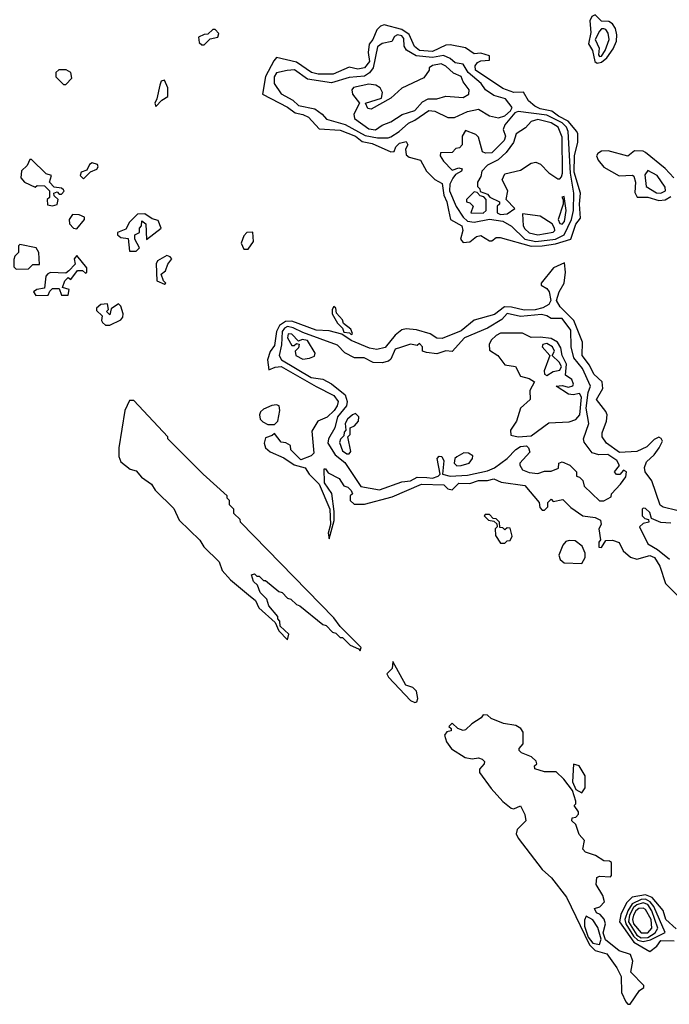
# Model space of a CAD drawing. Extents: x 2889633 to 3052318, y 540750 to 918690.
# Tile 433 of 656: x 2984505 to 2987463, y 790139 to 794625. Entities that reach past the tile are written whole.
import ezdxf

# ---------------------------------------------------------------- set-up
doc = ezdxf.new("R2010")
doc.units = 0

msp = doc.modelspace()

# ---------------------------------------------------------------- linework, layer by layer
at = {"layer": '0CON02XD'}
for points in [[(2987135, 794427.5), (2987155, 794430.8), (2987178.5, 794451.5), (2987207.1, 794492.9), (2987222.7, 794527.3), (2987223.9, 794556.1), (2987218, 794585), (2987205, 794606.2), (2987187.5, 794617.5), (2987155, 794618), (2987125, 794647.5), (2987110.5, 794639.5), (2987100.7, 794619.3), (2987106.1, 794566.1), (2987096, 794515), (2987113.8, 794485), (2987124.4, 794434.4), (2987135, 794427.5)], [(2985345, 794510), (2985371.7, 794538.3), (2985407.5, 794545), (2985411.7, 794561.7), (2985395, 794580), (2985385, 794580), (2985361.7, 794558.3), (2985345, 794557.5), (2985320, 794545), (2985321.7, 794521.7), (2985335, 794510), (2985345, 794510)], [(2986835, 793592.5), (2986885, 793594.2), (2986945, 793603.3), (2987014.4, 793625.6), (2987037.3, 793692.7), (2987059.3, 793720.7), (2987054.3, 793785), (2987058.6, 793835), (2987029.8, 793929.8), (2987031.4, 794005), (2987047, 794067), (2987047.5, 794105), (2987042.5, 794115), (2987002.4, 794162.4), (2986958, 794185), (2986928.6, 794208.6), (2986875, 794219.2), (2986851.2, 794231.2), (2986822.5, 794255), (2986800, 794295), (2986755, 794293.3), (2986705, 794312), (2986581.2, 794395), (2986578.8, 794415), (2986590.5, 794429.5), (2986605, 794437.5), (2986645, 794440), (2986645, 794460), (2986605, 794472.5), (2986575, 794468.8), (2986535, 794497.5), (2986465, 794510), (2986445, 794508.8), (2986385, 794480), (2986325, 794484.4), (2986303, 794503), (2986278.1, 794558.1), (2986245, 794580.8), (2986165, 794601.2), (2986147.5, 794595), (2986130.7, 794579.3), (2986112.5, 794535), (2986096.1, 794513.9), (2986091.2, 794475), (2986097.5, 794435), (2986075, 794406.2), (2986045, 794399.2), (2986005, 794408), (2985932.7, 794377.3), (2985865, 794377.1), (2985833.3, 794385), (2985765, 794430.8), (2985675, 794452.5), (2985661.7, 794438.3), (2985624.1, 794365.9), (2985610, 794285), (2985725, 794225.8), (2985760, 794200), (2985795, 794193.3), (2985820.7, 794180.7), (2985868.3, 794128.3), (2985965, 794122), (2986035, 794094), (2986065, 794070), (2986110.5, 794060.5), (2986195, 794022.5), (2986210, 794025), (2986217.5, 794045), (2986235, 794062.5), (2986265, 794070), (2986272.5, 794055), (2986262.5, 794035), (2986265, 794010), (2986278.3, 793998.3), (2986330, 793985), (2986357.5, 793935), (2986395, 793897.5), (2986428.3, 793878.3), (2986435.8, 793825.8), (2986450.8, 793795), (2986457.7, 793757.7), (2986467.5, 793715), (2986518.8, 793685), (2986523.3, 793665), (2986512.5, 793625), (2986525, 793610), (2986555, 793612.5), (2986585, 793637.5), (2986605, 793641.2), (2986645, 793617.5), (2986655, 793617.5), (2986675, 793633.3), (2986693, 793633), (2986835, 793592.5)], [(2987145, 794456.7), (2987155, 794458.8), (2987172, 794485), (2987189.2, 794535), (2987184.2, 794564.2), (2987175, 794580), (2987165, 794583.3), (2987155, 794583.3), (2987145, 794573.3), (2987125.8, 794535), (2987144.2, 794495), (2987140.8, 794465), (2987145, 794456.7)], [(2986183.6, 794086.4), (2986195, 794091.2), (2986232.5, 794115), (2986275, 794153.3), (2986305, 794166.7), (2986368.3, 794211.7), (2986395, 794207.5), (2986455, 794180), (2986485, 794180), (2986545, 794206.7), (2986595, 794216.7), (2986645, 794187.5), (2986685, 794177.5), (2986715, 794187.5), (2986740, 794210), (2986747.5, 794225), (2986716.7, 794265), (2986665, 794280), (2986626.1, 794306.1), (2986606.7, 794335), (2986548, 794385), (2986525, 794422.5), (2986488.3, 794428.3), (2986465, 794448.8), (2986435, 794462), (2986385, 794452.9), (2986310.9, 794460.9), (2986265.8, 794485.8), (2986256.2, 794505), (2986255, 794540), (2986245, 794552), (2986225, 794555.8), (2986212, 794548), (2986200, 794525), (2986155, 794516.2), (2986135, 794501.2), (2986114.5, 794405.5), (2986097.6, 794382.4), (2986075, 794367.5), (2986005, 794362), (2985925, 794336.7), (2985815, 794353.3), (2985755.9, 794395.9), (2985723.6, 794393.6), (2985675, 794383.3), (2985664, 794365), (2985664.2, 794334.2), (2985695, 794286.7), (2985748.3, 794258.3), (2985774.3, 794234.3), (2985848.6, 794218.6), (2985882.5, 794195), (2985902.3, 794172.3), (2985986.8, 794146.8), (2986077.8, 794097.8), (2986135, 794087.1), (2986183.6, 794086.4)], [(2984715, 794330), (2984741.7, 794358.3), (2984737.5, 794385), (2984716.4, 794396.4), (2984683, 794397), (2984670, 794385), (2984670, 794365), (2984705, 794330), (2984715, 794330)], [(2986125, 794123.8), (2986155, 794143.8), (2986195, 794159.2), (2986246.4, 794193.6), (2986305, 794211.2), (2986340, 794250), (2986365, 794263.8), (2986405, 794263.8), (2986445, 794276.7), (2986525, 794270), (2986550, 794285), (2986552.5, 794305), (2986525, 794342.5), (2986515, 794366.7), (2986481.2, 794381.2), (2986445, 794413.8), (2986425, 794423.3), (2986385, 794416.7), (2986370, 794405), (2986370, 794395), (2986345, 794360), (2986245, 794312.5), (2986195, 794267.5), (2986105, 794216.7), (2986090.7, 794220.7), (2986080, 794245), (2986153, 794267), (2986157, 794293), (2986146.7, 794315), (2986126.4, 794326.4), (2986095, 794331.2), (2986025, 794316.7), (2986017.5, 794305), (2986020, 794285), (2986052.5, 794245), (2986026.7, 794195), (2986030, 794175), (2986095, 794127.5), (2986125, 794123.8)], [(2985125, 794230), (2985151.7, 794258.3), (2985180, 794275), (2985180, 794315), (2985165, 794350), (2985150, 794345), (2985143, 794327), (2985130, 794265), (2985120, 794245), (2985125, 794230)], [(2986855, 793614.5), (2986945, 793625.7), (2986985, 793644), (2987017.5, 793715), (2987027.1, 793755), (2987029.2, 793835), (2987013.5, 793925), (2987002.9, 794115), (2986995.6, 794135), (2986975.8, 794155), (2986905, 794190), (2986775, 794206.2), (2986760, 794200), (2986713.8, 794146.2), (2986706.7, 794125), (2986718, 794095), (2986711.2, 794075), (2986655, 794018.8), (2986626.4, 794016.4), (2986613.3, 794023.3), (2986595, 794090), (2986581.7, 794101.7), (2986535, 794120), (2986520, 794095), (2986520, 794055), (2986508.3, 794041.7), (2986491.7, 794038.3), (2986475, 794020), (2986421.7, 794018.3), (2986420, 794005), (2986435, 793980), (2986475, 793940), (2986505, 793950), (2986520, 793945), (2986517.5, 793935), (2986490, 793920), (2986477.5, 793902.5), (2986464.4, 793875.6), (2986462.9, 793845), (2986493.2, 793773.2), (2986524.6, 793724.6), (2986545, 793707.5), (2986575, 793702), (2986645, 793715.6), (2986705, 793706.7), (2986745, 793684.2), (2986805, 793625.7), (2986855, 793614.5)], [(2986695, 793737.5), (2986725, 793740), (2986760, 793765), (2986720, 793805), (2986728.2, 793845), (2986702, 793895), (2986715, 793923.3), (2986785, 793940), (2986835, 793971.2), (2986855, 793976.2), (2986876.4, 793966.4), (2986915, 793927.5), (2986955, 793900), (2986965, 793900), (2986971.7, 793908.3), (2986977.5, 793925), (2986975, 794090), (2986956.7, 794135), (2986925, 794155.8), (2986865, 794170), (2986835, 794161.2), (2986808, 794132), (2986766.7, 794105), (2986753.3, 794065), (2986719.7, 794020.3), (2986684.1, 793985.9), (2986635, 793962.5), (2986610, 793935), (2986605, 793910), (2986590, 793885), (2986590, 793865), (2986600, 793855), (2986601.7, 793841.7), (2986635, 793830), (2986646.4, 793816.4), (2986690, 793795), (2986690, 793785), (2986680, 793775), (2986680, 793745), (2986695, 793737.5)], [(2987483.9, 793903.9), (2987445, 793946.7), (2987355, 794020), (2987345, 794026.7), (2987305, 794027.5), (2987275, 794002.5), (2987185, 794028), (2987153.9, 794026.1), (2987137.5, 794015), (2987132.5, 794005), (2987138.8, 793985), (2987165, 793953.8), (2987235, 793913.8), (2987295, 793916.7), (2987301.7, 793911.7), (2987310, 793885), (2987307, 793837), (2987317, 793817), (2987365, 793816), (2987415, 793800.8)], [(2984655, 793777.5), (2984675, 793782.5), (2984680, 793805), (2984661.7, 793821.7), (2984660, 793835), (2984675, 793840), (2984685, 793830), (2984695, 793830), (2984707, 793843), (2984705, 793850), (2984695, 793857.5), (2984661.7, 793861.7), (2984640, 793885), (2984650, 793915), (2984625, 793922.5), (2984558.3, 793988.3), (2984551.7, 793988.3), (2984539.3, 793960.7), (2984513, 793937), (2984510, 793905), (2984527.5, 793885), (2984575, 793862.5), (2984585, 793870), (2984618.3, 793868.3), (2984640, 793845), (2984640, 793815), (2984630, 793805), (2984631.7, 793781.7), (2984655, 793777.5)], [(2984795, 793900), (2984827.5, 793932.5), (2984856.4, 793943.6), (2984862.5, 793955), (2984860, 793965), (2984835, 793972.5), (2984822.5, 793965), (2984810, 793940), (2984785, 793930), (2984780, 793915), (2984795, 793900)], [(2987425, 793834), (2987446.7, 793845), (2987445, 793862.5), (2987407.5, 793915), (2987365, 793937.5), (2987352.3, 793917.7), (2987357.5, 793865), (2987405, 793836.2), (2987425, 793834)], [(2986615, 793743.3), (2986630, 793755), (2986630, 793805), (2986618.3, 793818.3), (2986601.7, 793821.7), (2986588.3, 793838.3), (2986575, 793840), (2986540, 793805), (2986540, 793795), (2986555, 793790), (2986570, 793775), (2986560, 793745), (2986615, 793743.3)], [(2986975, 793693.8), (2986985.9, 793705.9), (2986993.8, 793755), (2986985, 793820), (2986973.6, 793816.4), (2986980, 793805), (2986980, 793785), (2986957.5, 793715), (2986965, 793696.2), (2986975, 793693.8)], [(2987415, 793800.8), (2987445, 793804.2), (2987470.9, 793819.1)], [(2984765, 793672.5), (2984800, 793715), (2984800, 793725), (2984776.4, 793736.4), (2984745, 793736.7), (2984730, 793715), (2984732.5, 793695), (2984750, 793675), (2984765, 793672.5)], [(2985035, 793570), (2985050, 793585), (2985030, 793625), (2985030, 793645), (2985050, 793655), (2985050, 793675), (2985060, 793685), (2985061.7, 793708.3), (2985080, 793695), (2985083, 793623), (2985150, 793675), (2985135, 793710), (2985108.3, 793718.3), (2985075, 793740), (2985041.7, 793738.3), (2985005, 793702.5), (2984988.8, 793671.2), (2984950, 793655), (2984950, 793645), (2984965, 793633.3), (2984998.3, 793628.3), (2985005, 793570), (2985035, 793570)], [(2986865, 793644), (2986935, 793656.2), (2986942, 793665), (2986940.8, 793675), (2986930, 793695), (2986875, 793730), (2986795, 793740), (2986797.5, 793685), (2986805, 793672.5), (2986825, 793653.3), (2986865, 793644)], [(2985545, 793580), (2985570, 793615), (2985567, 793657), (2985540, 793655), (2985525, 793640), (2985513, 793607), (2985525, 793580), (2985545, 793580)], [(2984488.3, 793488.3), (2984545, 793490), (2984565, 793510), (2984595, 793510), (2984592.5, 793565), (2984580, 793585), (2984505, 793600), (2984500, 793595), (2984500, 793565), (2984483, 793547), (2984478.3, 793531.7), (2984478.3, 793498.3), (2984488.3, 793488.3)], [(2984578.3, 793368.3), (2984635, 793370), (2984641.7, 793388.3), (2984655, 793400), (2984685, 793400), (2984695, 793370), (2984725, 793370), (2984730, 793395), (2984700, 793405), (2984710, 793435), (2984725, 793450), (2984738.3, 793441.7), (2984768.3, 793481.7), (2984791.7, 793481.7), (2984805, 793470), (2984810, 793475), (2984810, 793495), (2984765, 793550), (2984752.5, 793535), (2984758.3, 793511.7), (2984729.3, 793480.7), (2984715, 793470), (2984645, 793472.5), (2984633, 793467), (2984623.6, 793456.4), (2984618.3, 793401.7), (2984583.6, 793396.4), (2984567.5, 793385), (2984578.3, 793368.3)], [(2985165, 793420), (2985170, 793425), (2985160, 793435), (2985150, 793465), (2985168.8, 793481.2), (2985179.3, 793510.7), (2985197.5, 793535), (2985190, 793545), (2985175, 793550), (2985133.3, 793526.7), (2985127, 793513), (2985130, 793435), (2985165, 793420)], [(2987498.3, 792388.3), (2987435, 792404), (2987422.3, 792412.3), (2987383.9, 792523.9), (2987353.3, 792565), (2987350, 792585), (2987358.8, 792611.2), (2987395, 792642.5), (2987416.7, 792675), (2987432.5, 792705), (2987426.4, 792716.4), (2987415, 792722.5), (2987395, 792712.5), (2987360.5, 792679.5), (2987315, 792657.5), (2987236.4, 792653.6), (2987177.5, 792695), (2987157.5, 792725), (2987157, 792743), (2987177.5, 792795), (2987180, 792825), (2987175, 792840), (2987132.5, 792895), (2987160, 792945), (2987157.5, 792975), (2987119.5, 793009.5), (2987100.5, 793050.5), (2987066.2, 793095), (2987068.8, 793155), (2987029.2, 793255), (2986967, 793317), (2986950, 793345), (2986962, 793385), (2986983.8, 793425), (2986991.2, 793475), (2986986.7, 793516.7), (2986936.7, 793495), (2986880, 793425), (2986880, 793415), (2986905, 793400), (2986916.2, 793385), (2986923.3, 793345), (2986915, 793327.5), (2986887.6, 793312.4), (2986853.2, 793303.2), (2986801.7, 793301.7), (2986745, 793315.7), (2986713, 793317), (2986667.9, 793282.1), (2986575, 793256), (2986515, 793206.7), (2986428.3, 793171.7), (2986405, 793173.3), (2986375, 793194), (2986311.7, 793211.7), (2986265, 793216), (2986245, 793211.2), (2986215, 793187.5), (2986168.8, 793131.2), (2986131.7, 793121.7), (2986098.3, 793128.3), (2986015, 793163.3), (2985972.5, 793192.5), (2985915, 793206.7), (2985855, 793210), (2985745, 793251.2), (2985715, 793250), (2985687.8, 793232.2), (2985673.8, 793205), (2985665, 793140), (2985646.4, 793113.6), (2985633.3, 793075), (2985640, 793030), (2985668.3, 793041.7), (2985695, 793044.3), (2985855, 792954.3), (2985935, 792912.5), (2985955.7, 792885), (2985950.8, 792865), (2985936.4, 792843.6), (2985905.7, 792814.3), (2985862.5, 792795), (2985835, 792750), (2985845, 792650), (2985831.7, 792638.3), (2985785, 792620), (2985740, 792665), (2985737.5, 792685), (2985717, 792697), (2985695, 792700), (2985665, 792740), (2985655, 792730), (2985625, 792720), (2985618.8, 792695), (2985623.8, 792675), (2985645, 792656), (2985708, 792628), (2985755, 792596.7), (2985805, 792582.5), (2985823.3, 792555), (2985869.2, 792509.2), (2985917.5, 792395), (2985920, 792325), (2985910, 792285), (2985915, 792260), (2985936.4, 792343.6), (2985936.4, 792383.6), (2985926.4, 792466.4), (2985892.5, 792515), (2985891.7, 792578.3), (2985898.3, 792578.3), (2985910, 792560), (2985960, 792535), (2985980.7, 792500.7), (2986000, 792495), (2986015, 792480), (2986020, 792465), (2986010, 792455), (2986010, 792435), (2986028.3, 792418.3), (2986075, 792417.5), (2986201.7, 792451.7), (2986335, 792509.2), (2986436.1, 792506.1), (2986455, 792487.5), (2986475, 792482.5), (2986505, 792512.5), (2986555, 792511.2), (2986595, 792525.8), (2986635, 792525.8), (2986665, 792533.3), (2986697.8, 792517.8), (2986805, 792502.5), (2986870, 792425), (2986873, 792403), (2986885, 792390), (2986895, 792390), (2986910, 792405), (2986910, 792425), (2986925, 792440), (2986935, 792430), (2986978.3, 792438.3), (2987015, 792402.5), (2987070, 792365), (2987125, 792357.5), (2987150, 792345), (2987152.5, 792325), (2987142.5, 792305), (2987150, 792255), (2987142.5, 792245), (2987141.7, 792221.7), (2987155, 792220), (2987175, 792252.5), (2987205, 792253.8), (2987235, 792242.5), (2987252.5, 792205), (2987286.4, 792176.4), (2987315, 792166.7), (2987375, 792183.8), (2987396.2, 792175), (2987420, 792135), (2987446.4, 792056.4), (2987526.7, 791975)], [(2984915, 793233.8), (2984965, 793257.5), (2984975, 793270), (2984976.7, 793285), (2984965, 793320), (2984955, 793330), (2984921.7, 793308.3), (2984915, 793280), (2984900, 793295), (2984910, 793305), (2984905, 793330), (2984875, 793327.5), (2984855, 793310), (2984855, 793300), (2984880, 793275), (2984877.5, 793255), (2984882.5, 793245), (2984895, 793233.8), (2984915, 793233.8)], [(2986015, 793190), (2986020, 793195), (2986012.5, 793215), (2985980, 793240), (2985975, 793257.5), (2985948.3, 793288.3), (2985945, 793310), (2985935, 793317.5), (2985927.5, 793305), (2985927.5, 793285), (2985951.7, 793241.7), (2985975, 793220), (2985981.7, 793201.7), (2986007.5, 793197.5), (2986015, 793190)], [(2987165, 792432.5), (2987198.3, 792451.7), (2987200, 792465), (2987241.7, 792508.3), (2987265, 792542.5), (2987268.8, 792565), (2987255, 792572.5), (2987237.5, 792552.5), (2987222.7, 792552.7), (2987213.8, 792565), (2987236.7, 792593.3), (2987225, 792616.2), (2987184.1, 792644.1), (2987142.3, 792642.3), (2987111.7, 792651.7), (2987075, 792700), (2987073.3, 792715), (2987096.2, 792785), (2987084.5, 792855.5), (2987093.4, 792926.6), (2987104, 792955), (2987068, 793035), (2987028.8, 793085), (2987016.7, 793135), (2987015, 793210), (2986975, 793263.3), (2986925, 793263.3), (2986905, 793276.2), (2986881.7, 793281.7), (2986785, 793272), (2986725, 793286.2), (2986700.5, 793259.5), (2986635, 793220), (2986530, 793175), (2986475, 793112.5), (2986445, 793116.7), (2986405, 793102.5), (2986358.3, 793108.3), (2986340, 793115), (2986340, 793135), (2986325, 793150), (2986315, 793140), (2986285, 793146.7), (2986238.8, 793131.2), (2986215, 793123.3), (2986195, 793077.5), (2986185, 793068.8), (2986155, 793062), (2986115, 793063.8), (2986074, 793084), (2986030, 793085), (2985985, 793106.7), (2985951.7, 793141.7), (2985795, 793199.4), (2985751.1, 793221.1), (2985725, 793226.5), (2985710.4, 793219.6), (2985700, 793205), (2985697, 793143), (2985686, 793095), (2985696.7, 793075), (2985832.5, 792995), (2985885, 792986.7), (2985925, 792966.2), (2985986.7, 792915), (2985996.1, 792886.1), (2985993.8, 792865), (2985952, 792815), (2985940, 792765), (2985911.2, 792715), (2985908.8, 792695), (2985942.3, 792642.3), (2985985, 792606.7), (2986058.3, 792498.3), (2986143, 792483), (2986245, 792518.8), (2986285, 792524.3), (2986315, 792540), (2986359.2, 792539.2), (2986385, 792536.2), (2986410, 792545), (2986420, 792555), (2986406.7, 792625), (2986415, 792636.7), (2986427.5, 792635), (2986436.2, 792615), (2986430, 792555), (2986465.9, 792545.9), (2986545, 792550), (2986635, 792570), (2986667.1, 792582.9), (2986725, 792626.2), (2986765, 792666.7), (2986785, 792680), (2986813, 792683), (2986822.5, 792675), (2986827.5, 792655), (2986783.3, 792605), (2986782.5, 792595), (2986795, 792573.3), (2986825, 792561.2), (2986865, 792557.5), (2986895, 792567.5), (2986925, 792567.5), (2986958.3, 792581.7), (2986960, 792605), (2986975, 792610), (2987010, 792595), (2987040, 792565), (2987040, 792545), (2987055, 792540), (2987070, 792525), (2987075, 792500), (2987145, 792432.5), (2987165, 792432.5)], [(2985795, 793078.8), (2985825, 793082.5), (2985848.3, 793091.7), (2985850, 793105), (2985815, 793163.3), (2985792, 793168), (2985775, 793160), (2985745, 793192.5), (2985727, 793193), (2985724, 793175), (2985745, 793140), (2985755, 793140), (2985765, 793150), (2985777, 793147), (2985775, 793130), (2985760, 793115), (2985762.5, 793095), (2985795, 793078.8)], [(2986775, 792723.8), (2986835, 792728.8), (2986915, 792788.8), (2987007.3, 792792.7), (2987037, 792803), (2987056, 792825), (2987063.3, 792905), (2987055, 792922.5), (2987025, 792916), (2987005, 792918.8), (2986947.5, 792955), (2986975, 792957.5), (2987005, 792950), (2987023.3, 792956.7), (2987026.7, 792965), (2987020, 792985), (2986991.2, 793005), (2986995.6, 793055.6), (2986976, 793095), (2986969.7, 793129.7), (2986954, 793155), (2986925, 793171.9), (2986875, 793179.2), (2986835, 793177.5), (2986795, 793196.7), (2986695, 793196.2), (2986675, 793186.7), (2986652.5, 793165), (2986642.5, 793145), (2986645, 793120), (2986682.5, 793095), (2986715, 793052.5), (2986762.5, 793045), (2986785, 793001.2), (2986825, 792990), (2986848.8, 792975), (2986828.6, 792935), (2986830, 792895), (2986785.6, 792854.4), (2986767.5, 792795), (2986740, 792755), (2986741.7, 792731.7), (2986775, 792723.8)], [(2986905, 793003.8), (2986935, 793022), (2986965, 793028), (2986972.5, 793045), (2986962, 793065), (2986930, 793095), (2986940, 793115), (2986931.2, 793135), (2986905, 793149.2), (2986887.5, 793145), (2986883.8, 793135), (2986920, 793095), (2986893.3, 793025), (2986895, 793010), (2986905, 793003.8)], [(2986055, 791750), (2986060, 791765), (2985965, 791860), (2985935, 791900), (2985510, 792335), (2985508.3, 792348.3), (2985480, 792375), (2985480, 792395), (2985460, 792415), (2985460, 792435), (2985450, 792445), (2985450, 792455), (2985340, 792555), (2985180, 792715), (2985180, 792725), (2985025, 792890), (2985005, 792890), (2984983.8, 792845), (2984956.2, 792675), (2984956.7, 792635), (2984965, 792610), (2985007.5, 792577.5), (2985035, 792568.8), (2985060, 792540), (2985105, 792508.8), (2985121.8, 792481.8), (2985207.5, 792397.5), (2985231.2, 792345), (2985325, 792253.3), (2985343.3, 792223.3), (2985413.8, 792155), (2985427.5, 792115), (2985465, 792073.3), (2985547.5, 792005), (2985578.8, 791978.8), (2985593.3, 791945), (2985668.3, 791878.3), (2985685, 791840), (2985725, 791800), (2985730, 791825), (2985691.7, 791861.7), (2985690, 791885), (2985680, 791895), (2985680, 791905), (2985640, 791955), (2985630, 791985), (2985600, 792015), (2985588.3, 792048.3), (2985570, 792065), (2985560, 792095), (2985575, 792100), (2985585, 792090), (2985595, 792090), (2985615, 792070), (2985625, 792070), (2985685, 792020), (2985700, 792015), (2985725, 791990), (2985740, 791985), (2985765, 791960), (2985780, 791955), (2985885, 791870), (2985900, 791865), (2985930, 791835), (2985945, 791830), (2985965, 791810), (2985975, 791810), (2986010, 791775), (2986048.3, 791758.3), (2986055, 791750)], [(2985665, 792780), (2985680, 792795), (2985690, 792845), (2985686.7, 792865), (2985675, 792870), (2985653, 792867), (2985615, 792850), (2985601.7, 792838.3), (2985597.5, 792825), (2985600, 792805), (2985613, 792793), (2985635, 792780), (2985665, 792780)], [(2985995, 792646.7), (2986005, 792647.5), (2986012.5, 792657.5), (2986000, 792725), (2986010, 792735), (2986010, 792765), (2986030, 792775), (2986047.5, 792795), (2986050, 792815), (2986035, 792830), (2986020, 792825), (2985997.5, 792805), (2985987.5, 792785), (2985990, 792755), (2985982.5, 792745), (2985981.7, 792728.3), (2985966.4, 792713.6), (2985961.7, 792698.3), (2985975, 792661.2), (2985995, 792646.7)], [(2986495, 792592.5), (2986515, 792593.3), (2986552.5, 792605), (2986567.5, 792625), (2986568.3, 792638.3), (2986549.2, 792649.2), (2986528.3, 792651.7), (2986495, 792633.3), (2986486.7, 792625), (2986484.1, 792604.1), (2986495, 792592.5)], [(2986715, 792240), (2986725, 792250), (2986738.3, 792251.7), (2986747.5, 792272.5), (2986738.3, 792308.3), (2986725, 792310), (2986715, 792300), (2986705, 792310), (2986691.7, 792311.7), (2986690, 792335), (2986675, 792350), (2986661.7, 792351.7), (2986645, 792370), (2986625, 792370), (2986620, 792365), (2986640, 792345), (2986665, 792340), (2986678.3, 792328.3), (2986680, 792315), (2986670, 792305), (2986672.5, 792275), (2986695, 792240), (2986715, 792240)], [(2987470.7, 792330.7), (2987425, 792333.3), (2987381.7, 792351.7), (2987375, 792380), (2987355, 792397.5), (2987345, 792400), (2987340, 792395), (2987340, 792365), (2987351.7, 792351.7), (2987368.3, 792348.3), (2987370, 792335), (2987345, 792330), (2987327.5, 792315), (2987365, 792236.7), (2987410.3, 792210.3), (2987465, 792167.5)], [(2987065, 792147.5), (2987080, 792175), (2987080, 792195), (2987066.1, 792226.1), (2987035, 792250), (2987007.7, 792252.3), (2986992.7, 792247.3), (2986978.8, 792231.2), (2986960, 792185), (2986966.7, 792165), (2986985, 792150), (2987065, 792147.5)], [(2986305, 791513.3), (2986313, 791517), (2986318.3, 791531.7), (2986312.5, 791565), (2986295, 791582.5), (2986263.6, 791593.6), (2986205, 791700), (2986201.7, 791668.3), (2986177.5, 791645), (2986185, 791630), (2986285, 791523.3), (2986305, 791513.3)], [(2987285, 790138.8), (2987328.3, 790201.7), (2987347.5, 790215), (2987347.5, 790225), (2987287.5, 790285), (2987296.7, 790335), (2987286.4, 790366.4), (2987235, 790382.5), (2987172.9, 790432.9), (2987161.5, 790465), (2987172.5, 790505), (2987167, 790527), (2987148.3, 790548.3), (2987132.5, 790555), (2987122.5, 790575), (2987147, 790583), (2987167.5, 790605), (2987160, 790635), (2987130, 790685), (2987133, 790717), (2987145, 790722.5), (2987195, 790720), (2987200, 790725), (2987200, 790785), (2987191.7, 790791.7), (2987165, 790792.5), (2987127, 790817), (2987081.7, 790831.7), (2987070, 790845), (2987077.5, 790885), (2987053, 790913), (2987038.3, 790958.3), (2987020, 790975), (2987021.7, 790988.3), (2987038.3, 790991.7), (2987050, 791005), (2987050, 791015), (2987030, 791045), (2987037.5, 791052.5), (2987037.5, 791065), (2987022.5, 791112.5), (2986982.5, 791165), (2986948.3, 791198.3), (2986895, 791197.5), (2986851.7, 791211.7), (2986850, 791225), (2986860, 791235), (2986856.4, 791246.4), (2986836.1, 791266.1), (2986790, 791285), (2986780, 791295), (2986780, 791305), (2986797.5, 791325), (2986798.3, 791378.3), (2986787.5, 791395), (2986765, 791408.8), (2986707.7, 791417.7), (2986651.7, 791441.7), (2986635, 791456.7), (2986615, 791457.5), (2986606.4, 791443.6), (2986563.9, 791416.1), (2986535, 791388.8), (2986525, 791386.2), (2986500, 791395), (2986475, 791420), (2986460, 791405), (2986470, 791395), (2986470, 791385), (2986450, 791380), (2986440, 791365), (2986448, 791335), (2986472.1, 791302.1), (2986534, 791264), (2986565, 791257.5), (2986595, 791261.4), (2986611.2, 791255), (2986621.2, 791245), (2986620, 791235), (2986599.3, 791210.7), (2986598.8, 791195), (2986652.7, 791122.7), (2986705, 791062.5), (2986743, 791033), (2986755, 791030), (2986785, 791042.5), (2986805, 791003.3), (2986810.5, 790975), (2986770, 790935), (2986766.2, 790915), (2986775.8, 790895.8), (2986885, 790752.5), (2986926.7, 790715), (2986995, 790626.7), (2987099.5, 790409.5), (2987125, 790384.2), (2987179.3, 790369.3), (2987224.4, 790305), (2987244.4, 790265), (2987245, 790193.3), (2987265, 790150), (2987275, 790138.8), (2987285, 790138.8)], [(2987065, 791102.5), (2987080.8, 791125), (2987080.5, 791180.5), (2987053.3, 791225), (2987027.5, 791232.5), (2987023, 791153), (2987037, 791117), (2987065, 791102.5)], [(2987495, 790482.5), (2987447.5, 790525), (2987436.1, 790566.1), (2987385.7, 790625.7), (2987355, 790637.5), (2987293.8, 790626.2), (2987268.6, 790601.4), (2987242.3, 790547.7), (2987235.8, 790515), (2987301.3, 790421.3), (2987375, 790380)], [(2987345, 790424.5), (2987378, 790432), (2987443.8, 790466.2), (2987392.5, 790585), (2987375.9, 790605.9), (2987355, 790617.9), (2987335, 790616.2), (2987294.1, 790595.9), (2987274.7, 790565.3), (2987261.5, 790525), (2987265.4, 790505), (2987299.6, 790449.6), (2987320.8, 790430.8), (2987345, 790424.5)], [(2987335, 790441.2), (2987365, 790443.8), (2987398.6, 790465), (2987410.6, 790485), (2987383.5, 790565), (2987365, 790592.9), (2987345, 790601.5), (2987315, 790591.8), (2987300.1, 790579.9), (2987281.8, 790545), (2987277.9, 790515), (2987315, 790453.6), (2987335, 790441.2)], [(2987335, 790464.2), (2987365, 790464.3), (2987384.2, 790485.8), (2987381.1, 790525), (2987355, 790571.2), (2987345, 790577.5), (2987325, 790575.6), (2987310.8, 790565), (2987300, 790545), (2987295.8, 790525), (2987300.6, 790505), (2987335, 790464.2)], [(2987145, 790412), (2987152.3, 790435), (2987138.3, 790488.3), (2987115, 790523.1), (2987085, 790540), (2987077.5, 790522.5), (2987077.9, 790495), (2987094.3, 790444.3), (2987115, 790417.3), (2987145, 790412)], [(2987375, 790380), (2987406.4, 790403.6), (2987425, 790430), (2987485, 790427.5)]]:
    msp.add_lwpolyline(points, dxfattribs=at)

doc.saveas('drawing.dxf')
